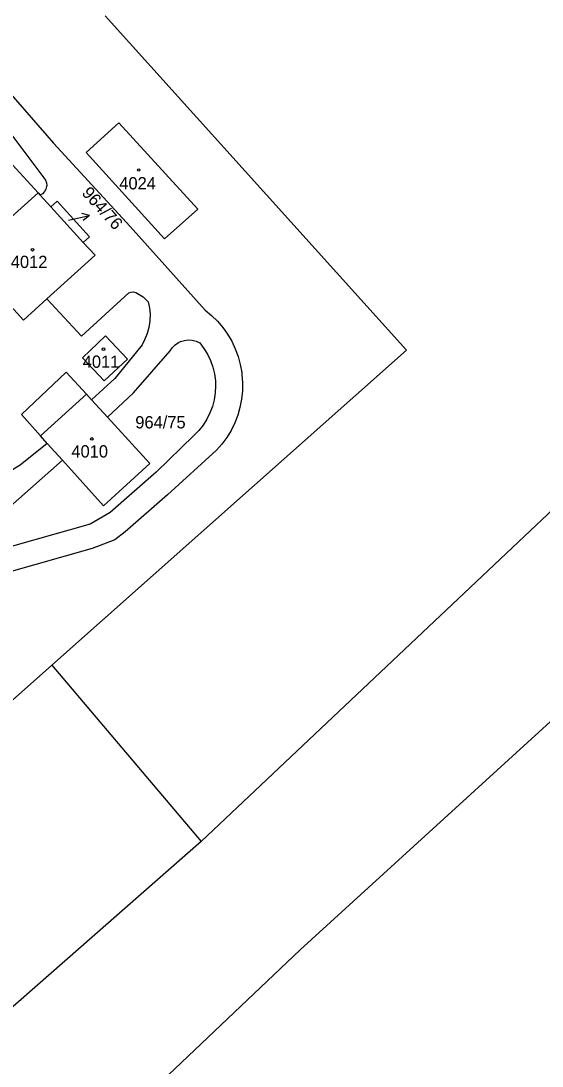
# Model space of a CAD drawing. Extents: x -679220 to -673243, y -1075091 to -1066557.
# Drawn here: x -675905.3 to -675833.3, y -1070068.5 to -1069924.1 of the extents above; entities that cross this region are included whole.
import ezdxf

# ---------------------------------------------------------------- set-up
doc = ezdxf.new("R2010")
doc.units = 0
for name, color, linetype in [('Hranice parcel', 7, 'Continuous'), ('Parcelní čísla', 7, 'Continuous'), ('Pop  PČ popisy', 7, 'Continuous'), ('Vnitřní kresba', 7, 'Continuous'), ('Značky budov', 7, 'Continuous')]:
    doc.layers.add(name, color=color, linetype=linetype)

msp = doc.modelspace()

# ---------------------------------------------------------------- linework, layer by layer
at = {"layer": 'Hranice parcel'}
for p, q in [((-675902.92, -1069947.85), (-675912.8, -1069956.78)), ((-675902.92, -1069947.85), (-675902.63, -1069948.17)), ((-675902.63, -1069948.17), (-675901.14, -1069949.8)), ((-675901.14, -1069949.8), (-675896.67, -1069954.71)), ((-675895.53, -1069976.45), (-675893.35, -1069978.84)), ((-675899.55, -1069984.82), (-675901.66, -1069982.48)), ((-675901.02, -1070013.14), (-675880.39, -1070037.48))]:
    msp.add_line(p, q, dxfattribs=at)
for points in [[(-675905, -1070088.77), (-675866.71, -1070052.45), (-675762.53, -1069957.43), (-675658.23, -1069862.37)], [(-675901.02, -1070013.14), (-675852.02, -1069969.61), (-675893.67, -1069923.41)], [(-675910.1, -1069930.38), (-675900.78, -1069940.98), (-675890.18, -1069952.5), (-675879.83, -1069964.07)], [(-675911.04, -1069934.29), (-675907.08, -1069939.17), (-675902.11, -1069945.81)], [(-675885.46, -1069954.24), (-675896.29, -1069942.27), (-675891.76, -1069938.18), (-675880.87, -1069950.1), (-675885.46, -1069954.24)], [(-675776.11, -1069943.02), (-675787.02, -1069949.36), (-675880.39, -1070037.48)], [(-675912.8, -1069956.78), (-675916.24, -1069952.86), (-675906.47, -1069944.01), (-675902.92, -1069947.85)], [(-675902.11, -1069945.81), (-675901.89, -1069946.12), (-675901.76, -1069946.49), (-675901.72, -1069946.87), (-675901.74, -1069947), (-675901.84, -1069947.37), (-675902.03, -1069947.7), (-675902.3, -1069947.98), (-675902.63, -1069948.17)], [(-675901.14, -1069949.8), (-675900.27, -1069949.01), (-675895.82, -1069953.95), (-675896.67, -1069954.71)], [(-675896.67, -1069954.71), (-675895.04, -1069956.49), (-675901.72, -1069962.53)], [(-675901.72, -1069962.53), (-675904.95, -1069965.45), (-675912.8, -1069956.78)], [(-675901.72, -1069962.53), (-675896.94, -1069967.65), (-675890.37, -1069961.69)], [(-675890.37, -1069961.69), (-675890.06, -1069961.57), (-675889.72, -1069961.54), (-675889.4, -1069961.62)], [(-675889.4, -1069961.62), (-675888.4, -1069962.22), (-675887.71, -1069962.93)], [(-675887.71, -1069962.93), (-675887.53, -1069963.78), (-675887.45, -1069964.65), (-675887.47, -1069965.52), (-675887.48, -1069965.59), (-675887.6, -1069966.45), (-675887.83, -1069967.29), (-675888.15, -1069968.1), (-675888.56, -1069968.87)], [(-675879.83, -1069964.07), (-675878.95, -1069964.8), (-675878.14, -1069965.6), (-675877.4, -1069966.46), (-675876.74, -1069967.39), (-675876.16, -1069968.38), (-675875.68, -1069969.41), (-675875.28, -1069970.48), (-675874.98, -1069971.58), (-675874.78, -1069972.7), (-675874.75, -1069972.97), (-675874.67, -1069974.1), (-675874.69, -1069975.24), (-675874.81, -1069976.38), (-675875.03, -1069977.5), (-675875.34, -1069978.59), (-675875.75, -1069979.66), (-675876.26, -1069980.68), (-675876.85, -1069981.65), (-675877.52, -1069982.57), (-675878.27, -1069983.43)], [(-675896.78, -1069970.68), (-675893.59, -1069967.63), (-675890.56, -1069970.86), (-675893.8, -1069973.86), (-675896.78, -1069970.68)], [(-675888.56, -1069968.87), (-675892.31, -1069973.5), (-675895.53, -1069976.45)], [(-675884.69, -1069969.69), (-675884.37, -1069969.24), (-675883.98, -1069968.86), (-675883.52, -1069968.56), (-675883.24, -1069968.42), (-675882.71, -1069968.26), (-675882.17, -1069968.19), (-675881.62, -1069968.23), (-675881.09, -1069968.36), (-675880.59, -1069968.59), (-675880.01, -1069969.35), (-675879.51, -1069970.17), (-675879.09, -1069971.04), (-675878.77, -1069971.94), (-675878.55, -1069972.87), (-675878.42, -1069973.82), (-675878.39, -1069974.55), (-675878.44, -1069975.51), (-675878.59, -1069976.45), (-675878.83, -1069977.38), (-675879.17, -1069978.28), (-675879.6, -1069979.13), (-675880.12, -1069979.94), (-675880.72, -1069980.69), (-675881.4, -1069981.37)], [(-675893.35, -1069978.84), (-675889.75, -1069975.48), (-675884.69, -1069969.69)], [(-675901.66, -1069982.48), (-675902.58, -1069981.45), (-675905.23, -1069978.51), (-675899.02, -1069972.63), (-675896.25, -1069975.67), (-675895.53, -1069976.45)], [(-675893.35, -1069978.84), (-675887.48, -1069985.27), (-675893.89, -1069991.1), (-675899.55, -1069984.82)], [(-675881.4, -1069981.37), (-675886.61, -1069986.46), (-675892.94, -1069992.05), (-675895.71, -1069993.66), (-675911.38, -1069998.04), (-675912.64, -1069997.96), (-675908.45, -1069992.64), (-675899.55, -1069984.82)], [(-675878.27, -1069983.43), (-675885.04, -1069989.6), (-675890.9, -1069994.71), (-675892.32, -1069995.79), (-675895.47, -1069997.01), (-675914.77, -1070002.48), (-675926.72, -1070013.07), (-675969.17, -1070051.7), (-675975.51, -1070057.92), (-675977.08, -1070056.19)], [(-675901.66, -1069982.48), (-675905.4, -1069985.49), (-675911.9, -1069989.39)], [(-676027.49, -1070052.79), (-675991.58, -1070093.59), (-675901.02, -1070013.14)], [(-675880.39, -1070037.48), (-675978.76, -1070123.76), (-675996.58, -1070143.95), (-676031.44, -1070174.2), (-676053.84, -1070190.42)]]:
    msp.add_lwpolyline(points, dxfattribs=at)
at = {"layer": 'Pop  PČ popisy'}
for p, q in [((-675898.74, -1069951.63), (-675895.81, -1069951.01)), ((-675895.81, -1069951.01), (-675896.89, -1069950.72)), ((-675895.81, -1069951.01), (-675896.68, -1069951.7))]:
    msp.add_line(p, q, dxfattribs=at)
at = {"layer": 'Vnitřní kresba'}
msp.add_line((-675896.25, -1069975.67), (-675902.58, -1069981.45), dxfattribs=at)
at = {"layer": 'Značky budov'}
for centre in [(-675889.02, -1069944.71), (-675903.7, -1069955.73), (-675893.89, -1069969.46), (-675895.49, -1069981.86)]:
    msp.add_circle(centre, 0.175, dxfattribs=at)

# ---------------------------------------------------------------- texts
at = {"layer": 'Parcelní čísla'}
for s, p in [('4024', (-675891.7, -1069947.39)), ('4012', (-675906.69, -1069958.25)), ('4011', (-675896.75, -1069972.04)), ('964/75', (-675889.49, -1069980.41)), ('4010', (-675898.32, -1069984.43))]:
    msp.add_text(s, height=1.7, dxfattribs=at).set_placement(p)
msp.add_text('964/76', height=1.7, rotation=312, dxfattribs=at).set_placement((-675896.98, -1069947.96))

doc.saveas('drawing.dxf')
